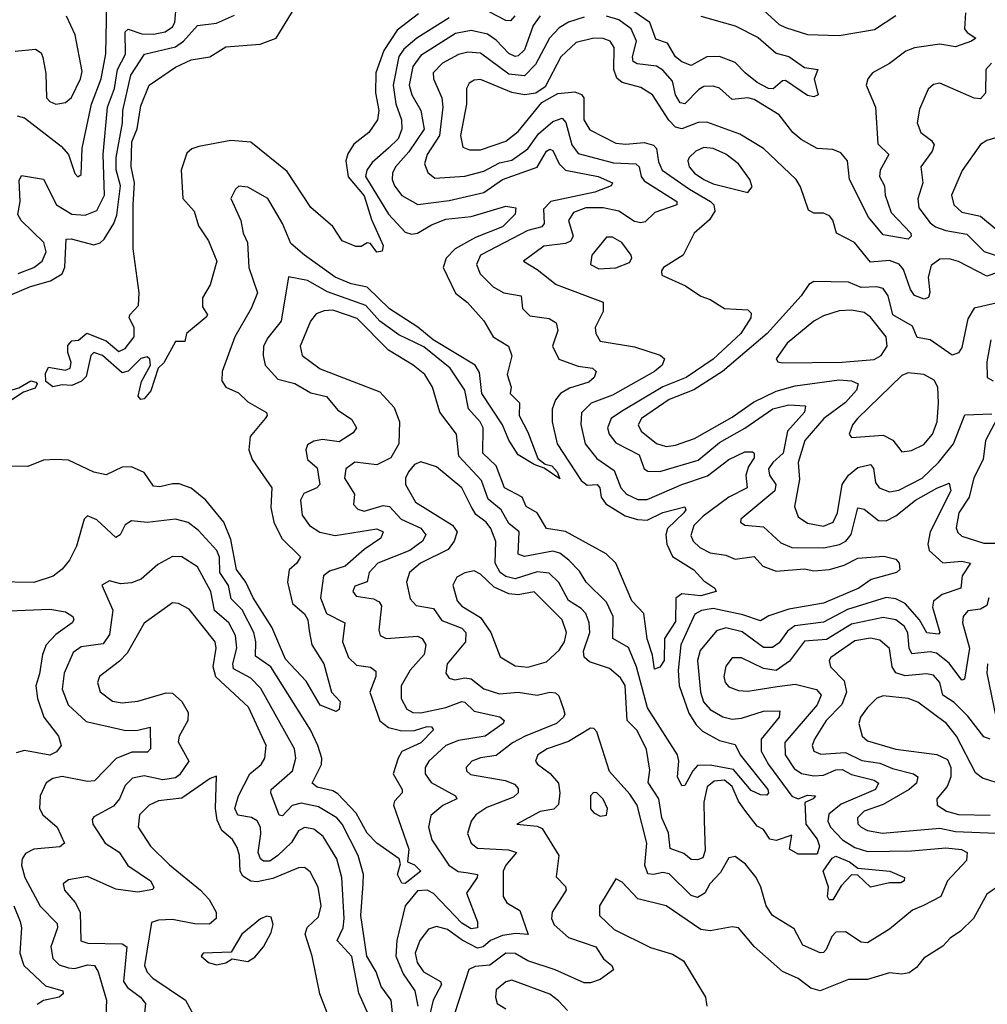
# Model space of a CAD drawing. Extents: x 1552033 to 1694788, y 811965 to 917215.
# Tile 552 of 632: x 1661850 to 1664926, y 905262 to 908393. Entities that reach past the tile are written whole.
import ezdxf

# ---------------------------------------------------------------- set-up
doc = ezdxf.new("R2010")
doc.units = 0

msp = doc.modelspace()

# ---------------------------------------------------------------- linework, layer by layer
at = {"layer": '0CON20XD'}
for points in [[(1663117.6, 908412.4), (1663050.3, 908359.7), (1663007, 908295), (1662981.9, 908225), (1662980.6, 908160.6), (1662991.1, 908105), (1662987.3, 908075), (1662959.6, 908035), (1662912.6, 907997.4), (1662893.1, 907966.9), (1662887, 907945), (1662893.8, 907893.8), (1662945, 907833.8), (1662968.3, 907758.3), (1663005.6, 907675), (1663002.3, 907657.7), (1662985, 907653.8), (1662965, 907681.2), (1662955, 907683.3), (1662935, 907672.5), (1662918.3, 907671.7), (1662875, 907690), (1662845.4, 907735.4), (1662775, 907796), (1662700.3, 907910.3), (1662585, 908003.6), (1662520.5, 908009.5), (1662419.4, 907990.6), (1662396.9, 907983.1), (1662380.7, 907969.3), (1662363.5, 907915), (1662368, 907825), (1662404.3, 907784.3), (1662418.1, 907738.1), (1662449.7, 907689.7), (1662476, 907625), (1662455, 907550), (1662430.7, 907509.3), (1662430.7, 907480.7), (1662446.7, 907455), (1662443, 907447), (1662380, 907395), (1662375, 907370), (1662345, 907370), (1662308, 907302), (1662290, 907285), (1662266.6, 907213.4), (1662245, 907187.5), (1662235, 907186), (1662225.9, 907195.9), (1662236.8, 907243.2), (1662266, 907295), (1662263.9, 907313.9), (1662255, 907321.2), (1662235, 907315.7), (1662195, 907275.7), (1662175, 907270), (1662113.3, 907325), (1662085, 907335.5), (1662075.6, 907325), (1662061.2, 907258.8), (1662046.4, 907243.6), (1662015, 907230), (1661985, 907232.7), (1661955, 907225.5), (1661932.3, 907242.3), (1661931.4, 907268.6), (1661941.7, 907288.3), (1661995, 907278.8), (1662010, 907285), (1662013.6, 907303.6), (1662002.5, 907335), (1662003, 907357), (1662015, 907372.5), (1662036.1, 907373.9), (1662063, 907397), (1662125, 907372.2), (1662165, 907338.6), (1662185, 907347.5), (1662213.8, 907385), (1662213.3, 907415), (1662197.5, 907445), (1662200, 907455), (1662227.5, 907485), (1662230, 907525), (1662210, 907665), (1662210.5, 907805), (1662214.2, 907875), (1662204.4, 907925), (1662206.5, 908005), (1662223.1, 908046.9), (1662235, 908119.2), (1662260.9, 908185), (1662345, 908242.5), (1662395, 908265.4), (1662454.4, 908275.6), (1662505, 908307.5), (1662614.4, 908315.6), (1662665, 908334.3), (1662762.7, 908495)], [(1661841.8, 908088.2), (1661865, 908081.2), (1661981.7, 907991.7), (1662004.7, 907964.7), (1662025, 907904), (1662035, 907894), (1662045, 907901.2), (1662048.1, 907985), (1662077.5, 908125), (1662109.2, 908205), (1662123.3, 908285), (1662126.7, 908445)], [(1661845, 907585.9), (1661894.7, 907605), (1661920.8, 907625), (1661933.9, 907655), (1661926.7, 907685), (1661853.9, 907755), (1661843.8, 907773.8), (1661851.1, 907815), (1661848.2, 907881.8), (1661855, 907897.7), (1661925, 907886.5), (1661966.9, 907805), (1662015, 907775.2), (1662057.9, 907772.1), (1662095, 907786.7), (1662118.8, 907835), (1662114.9, 907965.1), (1662128.8, 908115), (1662150.9, 908175), (1662160.4, 908235), (1662186.1, 908283.9), (1662184.9, 908355.1), (1662195, 908363.3), (1662238.1, 908348.1), (1662275, 908347.3), (1662312.7, 908355), (1662335, 908370.8), (1662342.8, 908385), (1662348.2, 908445)], [(1664015, 908404.2), (1664125, 908374.3), (1664197.3, 908337.3), (1664255, 908287.5), (1664295, 908276.5), (1664345, 908241.5), (1664387.5, 908235), (1664375.9, 908204.1), (1664388.6, 908155), (1664375, 908148.5), (1664355, 908152.9), (1664285, 908199.6), (1664275, 908199.3), (1664245, 908173.7), (1664230.9, 908175), (1664195, 908194.1), (1664156.7, 908225), (1664125, 908257), (1664075, 908276), (1664034.5, 908275), (1663985, 908247.8), (1663955, 908259), (1663935, 908275.7), (1663909, 908319), (1663871.9, 908331.9), (1663853.7, 908385), (1663765, 908445.4)], [(1661785, 907504.1), (1661883.5, 907545), (1661947.3, 907562.7), (1661984.7, 907585), (1661993.6, 907606.4), (1661997.1, 907695), (1662013.3, 907696.7), (1662085, 907677.2), (1662105, 907683.4), (1662118, 907695), (1662149.4, 907745), (1662158.4, 907771.6), (1662170, 907865), (1662156, 907916), (1662156.1, 907955), (1662176.1, 908065), (1662177.2, 908105), (1662203.3, 908216.7), (1662246.3, 908283.7), (1662345, 908307.7), (1662370.2, 908325), (1662415, 908374.7), (1662475, 908382.4), (1662532.3, 908407.7)], [(1661835, 908293.6), (1661900.2, 908300.2), (1661917.7, 908287.7), (1661923, 908273), (1661932.6, 908222.6), (1661934.6, 908145), (1661945, 908133.1), (1661965, 908124.7), (1661995, 908130.4), (1662013.9, 908146.1), (1662043.1, 908205), (1662048.3, 908228.3), (1662025.5, 908345), (1661998.5, 908405)], [(1663504.4, 908405.6), (1663482.7, 908375), (1663455, 908297.2), (1663435, 908278.3), (1663425, 908276.6), (1663405, 908286.1), (1663365, 908328.4), (1663337.5, 908347.5), (1663285, 908359), (1663235, 908349.1), (1663125, 908280), (1663099.4, 908245), (1663088.5, 908185), (1663097, 908155), (1663124.9, 908104.9), (1663135.4, 908045), (1663087.1, 907972.9), (1663044.4, 907925), (1663035.2, 907905), (1663034.3, 907885), (1663041.1, 907865), (1663065, 907834.7), (1663115.6, 907805.6), (1663215, 907818), (1663325, 907844.2), (1663385, 907885.2), (1663495, 907924.4), (1663524.8, 907975), (1663535, 907981.6), (1663545, 907977.7), (1663565.5, 907935), (1663585, 907915.2), (1663689.4, 907895), (1663734.4, 907875), (1663730, 907865), (1663678.2, 907845), (1663538.1, 907815), (1663515, 907791.1), (1663517.6, 907745), (1663510.4, 907735), (1663465, 907722.7), (1663315.3, 907645), (1663302.4, 907615), (1663314.2, 907585), (1663355, 907544.1), (1663389.4, 907525), (1663444.5, 907515), (1663448.5, 907475), (1663471.4, 907451.4), (1663532.9, 907442.9), (1663555, 907429.4), (1663561.2, 907405), (1663543.8, 907355), (1663563.6, 907313.6), (1663625, 907292), (1663671.1, 907285), (1663682.8, 907275), (1663676.4, 907255), (1663659.5, 907240.5), (1663598.3, 907221.7), (1663569.4, 907205), (1663553.6, 907185), (1663542.6, 907155), (1663543.2, 907115), (1663558.8, 907045), (1663635, 906927.8), (1663653.6, 906913.6), (1663686.2, 906915), (1663694.2, 906905), (1663698.5, 906875), (1663713.3, 906853.3), (1663775, 906815.8), (1663813.6, 906803.6), (1663845, 906801.9), (1663895, 906826.7), (1663965, 906843.8), (1663968.2, 906835), (1663961.5, 906825), (1663909.8, 906775), (1663904.5, 906755), (1663907.8, 906725), (1663925.9, 906685.9), (1663993.4, 906643.4), (1664025, 906608.8), (1664060, 906585), (1664063.8, 906575), (1664015, 906561.5), (1663955, 906567.9), (1663936, 906554), (1663935, 906480), (1663900.2, 906425), (1663899.1, 906355), (1663885, 906333.9), (1663868.3, 906328.3), (1663862, 906372), (1663844.9, 906424.9), (1663834.7, 906505), (1663796.5, 906545), (1663745.3, 906665), (1663714.8, 906694.8), (1663585, 906765.5), (1663525, 906775.4), (1663494.7, 906825), (1663459.6, 906845), (1663447.1, 906875), (1663391.2, 906905), (1663364.6, 906974.6), (1663321.9, 907015), (1663323.2, 907095), (1663313.7, 907115), (1663276.3, 907156.3), (1663265.3, 907215.3), (1663218.4, 907285), (1663135, 907353.2), (1663055, 907391.6), (1662995, 907434.9), (1662950.7, 907485), (1662828.4, 907528.4), (1662765, 907564.3), (1662703.9, 907576.1), (1662681.1, 907435), (1662638.4, 907381.6), (1662625.3, 907355), (1662623.3, 907325), (1662630, 907295), (1662670, 907250), (1662725, 907236.5), (1662775, 907206.5), (1662825.5, 907195), (1662861.5, 907151.5), (1662905, 907122.5), (1662920.6, 907095), (1662910.2, 907079.8), (1662865, 907051.1), (1662812, 907058), (1662785, 907053.2), (1662765, 907041.9), (1662760, 907025), (1662764.6, 906995), (1662795, 906968.5), (1662798.3, 906948.2), (1662804.1, 906915), (1662794.5, 906905), (1662753.5, 906886.5), (1662742, 906865), (1662748.1, 906818.1), (1662770.9, 906785), (1662803.7, 906763.7), (1662852.5, 906752.5), (1662985, 906773.7), (1663005.3, 906765), (1662997.6, 906745), (1662945, 906709), (1662885, 906655.6), (1662835, 906640), (1662815.3, 906625), (1662806.6, 906555), (1662825, 906504.7), (1662883.1, 906475), (1662875.8, 906415), (1662895, 906364.6), (1662921, 906341), (1662965, 906333.9), (1662981.7, 906321.7), (1662981.9, 906305), (1662963.3, 906255), (1662995, 906164.1), (1663022.2, 906142.2), (1663065, 906132.2), (1663105, 906132.6), (1663145, 906146.1), (1663158.6, 906145), (1663165.3, 906135.3), (1663125, 906093.2), (1663065, 906065.6), (1663053.2, 906045), (1663037.5, 905995), (1663065.4, 905945), (1663065.4, 905935), (1663041.8, 905908.2), (1663038.4, 905895), (1663087.5, 905755), (1663082.5, 905715), (1663105, 905705.4), (1663125.6, 905685), (1663075, 905646), (1663065, 905647.5), (1663051.2, 905675), (1663060.7, 905709.3), (1663056.2, 905725), (1662985, 905774.7), (1662955, 905806.8), (1662920, 905870.1), (1662861.7, 905931.7), (1662845, 905941.2), (1662795, 905952.6), (1662779.2, 905965), (1662809.5, 906025), (1662810.3, 906045), (1662798.1, 906085), (1662773.9, 906135), (1662648.1, 906335), (1662599.4, 906369.4), (1662600.8, 906415), (1662593.9, 906445), (1662556.8, 906516.8), (1662521.7, 906551.7)], [(1663424.4, 908405.6), (1663410.2, 908389.8), (1663395, 908391.4), (1663345, 908417.8)], [(1664857.5, 908415), (1664854.3, 908364.3), (1664862.4, 908352.4), (1664890, 908335), (1664875.7, 908325), (1664825, 908307.5), (1664775, 908315.2), (1664695, 908304.3), (1664667, 908293), (1664615, 908254.5), (1664561.5, 908225), (1664546.1, 908205), (1664540.8, 908185), (1664570.8, 908115), (1664578.5, 907998.5), (1664613.1, 907965), (1664585.5, 907915), (1664583.1, 907895), (1664599.2, 907865), (1664601.6, 907835), (1664620.8, 907780.8), (1664682.9, 907715), (1664684.4, 907705), (1664675, 907695.6), (1664595, 907709.7), (1664548.1, 907765), (1664487.9, 907885), (1664481.8, 907945), (1664460.5, 907970.5), (1664435, 907980.3), (1664385, 907984.3), (1664335, 908012.1), (1664307.8, 908035), (1664265, 908090.8), (1664185, 908139.2), (1664165, 908144.7), (1664115, 908139.2), (1664075.2, 908175.2), (1664055, 908182.6), (1664025, 908181), (1664008.9, 908171.1), (1663965, 908125.8), (1663949.6, 908129.6), (1663935, 908154.5), (1663925, 908197.7), (1663895, 908232.6), (1663875, 908245.6), (1663812.9, 908252.9), (1663800.1, 908260.1), (1663797.7, 908275), (1663811.1, 908325), (1663794.4, 908364.4), (1663755, 908393.2), (1663715, 908405.1)], [(1664215, 908424.1), (1664265, 908378.4), (1664285, 908368.3), (1664355, 908346.6), (1664455, 908343.6), (1664567.7, 908362.3), (1664635, 908406.8)], [(1663215, 908399.7), (1663112.8, 908335), (1663070.6, 908299.4), (1663055, 908276.9), (1663036.9, 908185), (1663046, 908126), (1663064.2, 908075), (1663064.8, 908045.2), (1663053.3, 908015), (1663022.2, 907985), (1662970.6, 907939.4), (1662953.9, 907915), (1662949.5, 907895), (1663022.1, 907775), (1663075, 907718.1), (1663095, 907711.5), (1663114.4, 907715), (1663158.6, 907741.4), (1663205, 907759.5), (1663285, 907767.6), (1663395, 907800.4), (1663427.5, 907795), (1663425.4, 907775), (1663384.7, 907735), (1663298.7, 907701.3), (1663234.8, 907665), (1663205.2, 907635), (1663196, 907605), (1663235, 907523.6), (1663274, 907494), (1663326, 907436), (1663355, 907385.3), (1663403.5, 907355), (1663414.6, 907324.6), (1663400, 907265), (1663411.9, 907225), (1663409.2, 907205), (1663438.6, 907175), (1663437.3, 907135), (1663465, 907081.4), (1663497.6, 906997.6), (1663520, 906980), (1663541.2, 906975), (1663558.6, 906955), (1663566.7, 906933.3), (1663517.7, 906967.7), (1663485, 906979.2), (1663435, 907009.2), (1663405, 907055.7), (1663385.2, 907105.2), (1663319.5, 907205), (1663311.8, 907271.8), (1663298.1, 907295), (1663164.8, 907375), (1663115.9, 907415.9), (1663025, 907473.9), (1662955, 907542.5), (1662903.8, 907553.8), (1662852.5, 907575), (1662754.9, 907644.9), (1662711.7, 907681.7), (1662685, 907745.4), (1662638.4, 907825), (1662575, 907861.1), (1662546.4, 907863.6), (1662535.7, 907855), (1662521.5, 907825), (1662552.8, 907755), (1662560.7, 907715), (1662574.1, 907685), (1662578.4, 907605), (1662605.3, 907524.7), (1662585.9, 907475), (1662533.6, 907385), (1662493.1, 907275), (1662492.1, 907245), (1662504.8, 907224.8), (1662545, 907206.3), (1662575, 907178.4), (1662634.4, 907144.4), (1662636.7, 907135), (1662630.6, 907125), (1662582.4, 907067.6), (1662578.7, 907025), (1662589.2, 906995), (1662651.2, 906905), (1662648.1, 906841.9), (1662657.6, 906795), (1662683.3, 906743.3), (1662742.9, 906685), (1662731.2, 906665), (1662706.3, 906643.7), (1662701.6, 906605), (1662717.1, 906537.1), (1662755, 906503.6), (1662765.7, 906485), (1662770.1, 906449.9), (1662778.8, 906405), (1662816.8, 906345), (1662841.4, 906255), (1662868.6, 906225), (1662865, 906200), (1662856.2, 906193.8), (1662805, 906213.6), (1662760.2, 906290.2), (1662695, 906359.6), (1662651, 906461), (1662592.3, 906555), (1662568.8, 906605), (1662538.5, 906645), (1662520.8, 906740.8), (1662499.2, 906795), (1662441.5, 906865), (1662395, 906903.3), (1662357, 906917), (1662335, 906917.8), (1662295, 906907.3), (1662275, 906910.4), (1662245, 906952.9), (1662205, 906971.2), (1662175, 906970.5), (1662125, 906946.2), (1662085, 906954.5), (1662005, 906992.9), (1661965, 906994.4), (1661925, 906993.1), (1661875, 906972.5), (1661805, 906974)], [(1663645, 908401.6), (1663595, 908385.9), (1663565, 908367.7), (1663534.8, 908335), (1663489.3, 908250.7), (1663454.9, 908215.1), (1663405, 908219.9), (1663315, 908287.2), (1663275, 908290.3), (1663245, 908282.3), (1663194, 908255), (1663164.2, 908225), (1663165.9, 908205), (1663191.7, 908145), (1663195.4, 908115), (1663184.6, 908025), (1663145.2, 907965), (1663137.1, 907935), (1663147.1, 907907.1), (1663169.9, 907889.9), (1663265, 907895.5), (1663325, 907911.9), (1663375, 907938.1), (1663415, 907946.8), (1663465, 907982.9), (1663499.8, 908030.2), (1663545, 908069.5), (1663575, 908080), (1663586.3, 908066.3), (1663605.4, 907995.4), (1663625, 907968.2), (1663737.9, 907937.9), (1663809.1, 907935), (1663819.1, 907925), (1663825.6, 907895), (1663835, 907881.1), (1663939.1, 907815), (1663939.4, 907805), (1663869.3, 907780.7), (1663839, 907751), (1663825, 907746.9), (1663805, 907752), (1663755, 907784.8), (1663705.2, 907795.2), (1663650, 907795), (1663610.1, 907779.9), (1663594.8, 907755.2), (1663609.6, 907705), (1663601, 907689), (1663585, 907681.6), (1663516.6, 907673.4), (1663451.2, 907625), (1663495, 907599.1), (1663555, 907551.6), (1663705.4, 907495), (1663705.3, 907465), (1663679.2, 907415), (1663681.8, 907395), (1663695, 907371.5), (1663805, 907352.9), (1663886.5, 907326.5), (1663900, 907315), (1663892.9, 907295), (1663867.7, 907275), (1663735, 907199.8), (1663666.3, 907173.7), (1663636.4, 907143.6), (1663633.9, 907106.1), (1663647.7, 907045), (1663685, 906997.9), (1663740.1, 906960.1), (1663760.9, 906905), (1663778.8, 906885), (1663815, 906867.4), (1663845, 906867.2), (1663955.1, 906914.9), (1664037.2, 906942.8), (1664105, 906994.4), (1664155, 907019.4), (1664179.6, 907019.6), (1664185.4, 907015), (1664185, 907000), (1664167.5, 906972.5), (1664158.8, 906945), (1664162.9, 906905), (1664105, 906875.4), (1664022.7, 906815), (1663993.6, 906785), (1663983.5, 906753.5), (1663990.8, 906735), (1664012, 906715), (1664045, 906697.7), (1664095, 906690.4), (1664125, 906677.9), (1664185, 906686.5), (1664212.1, 906655), (1664255, 906640), (1664345, 906646.9), (1664375, 906640.7), (1664425, 906644.4), (1664471.3, 906658.7), (1664515, 906680.8), (1664597.6, 906687.6), (1664635, 906678), (1664646, 906665), (1664648, 906645), (1664637.5, 906635), (1664557.1, 906612.9), (1664518.4, 906585), (1664405, 906537.7), (1664295, 906518.8), (1664232, 906498), (1664205, 906481.6), (1664149.3, 906500.7)], [(1664989.6, 907600.4), (1664925, 907577.4), (1664835, 907624.2), (1664805, 907632.5), (1664775, 907632), (1664748.2, 907611.8), (1664738.7, 907575), (1664743.7, 907526.3), (1664739.6, 907510.4), (1664725.4, 907504.6), (1664695, 907515.9), (1664681.7, 907535), (1664659.4, 907599.4), (1664646.5, 907616.5), (1664615, 907628), (1664555, 907621.9), (1664504.6, 907685), (1664447.1, 907715), (1664435, 907756.2), (1664425, 907770), (1664405, 907778.1), (1664375, 907778.6), (1664357.9, 907787.9), (1664332.1, 907862.1), (1664318.2, 907885), (1664215, 907983.8), (1664139.5, 908029.5), (1664035, 908067.6), (1664006.5, 908066.5), (1663955, 908046.9), (1663935, 908051.7), (1663913.7, 908073.7), (1663861.3, 908155), (1663825, 908177.4), (1663765, 908193.8), (1663747.9, 908207.9), (1663738.4, 908235), (1663740, 908305), (1663727.1, 908325), (1663705, 908333.7), (1663675.2, 908335.2), (1663619, 908321), (1663570.2, 908275), (1663520.1, 908179.9), (1663490.4, 908159.6), (1663455.3, 908154.7), (1663415, 908161.7), (1663315, 908203.3), (1663295, 908200.9), (1663278.9, 908191.1), (1663270.7, 908175), (1663270.2, 908125), (1663251.3, 908025), (1663258.2, 907988.2), (1663279.5, 907979.5), (1663315, 907979.4), (1663395, 908006.7), (1663435, 908038), (1663509.4, 908130.6), (1663561.3, 908158.7), (1663615, 908164), (1663635.8, 908155.8), (1663643.8, 908145), (1663643.8, 908075), (1663662.7, 908042.7), (1663745, 908001), (1663777.2, 907997.2), (1663835, 908002.8), (1663864.9, 907994.9), (1663874.2, 907984.2), (1663881.2, 907941.2), (1663893, 907915), (1663979.6, 907855), (1664046.6, 907815), (1664056.8, 907805), (1664060, 907785), (1664043, 907757), (1663994.4, 907715), (1663959.4, 907645), (1663896.7, 907605), (1663890, 907595), (1663891.2, 907581.2), (1663966.8, 907546.8), (1664015, 907514), (1664045, 907503.8), (1664091.2, 907475), (1664165, 907470.5), (1664175, 907460), (1664174.5, 907445), (1664143.1, 907395), (1664055, 907313.8), (1663968.4, 907255), (1663895, 907226.2), (1663763, 907147), (1663730.6, 907125), (1663718.7, 907095), (1663723.8, 907075), (1663745, 907047.8), (1663819.3, 907009.3), (1663835.2, 906965.2), (1663847.3, 906957.3), (1663885, 906956.7), (1664007, 906993), (1664075, 907049), (1664155.8, 907094.2), (1664243.9, 907156.1), (1664295, 907168.7), (1664348.6, 907165), (1664345.3, 907145), (1664290.6, 907085), (1664277.5, 907015), (1664244, 906985), (1664230.8, 906965), (1664233.3, 906945), (1664254.3, 906915), (1664251, 906895), (1664142.5, 906805), (1664142, 906795), (1664155.6, 906785.6), (1664215, 906780.3), (1664269.8, 906729.8), (1664305, 906714.4), (1664406.7, 906713.3), (1664456.1, 906723.9), (1664476.2, 906735), (1664493.9, 906756.1), (1664515, 906841.5), (1664535, 906836.9), (1664580.8, 906800.8), (1664605, 906799.7), (1664635, 906815.6), (1664698.3, 906865), (1664766.2, 906903.8), (1664805, 906919.4), (1664810.3, 906895), (1664744.8, 906765), (1664737.6, 906725), (1664741.2, 906705), (1664785, 906665.7), (1664845, 906671.4), (1664872.5, 906665), (1664846.2, 906625), (1664841.8, 906585), (1664783.2, 906565), (1664755, 906544.4), (1664751.9, 906525), (1664775.7, 906445), (1664771.1, 906438.9), (1664733.9, 906443.9), (1664710.4, 906485), (1664665, 906537), (1664635, 906551.7), (1664605, 906555.6), (1664482.2, 906517.8), (1664405, 906477.1), (1664314.1, 906465.9), (1664291.3, 906448.7), (1664265, 906411.2), (1664243.6, 906396.4), (1664215, 906396.7), (1664146.7, 906446.7), (1664095, 906458.9), (1664065, 906450.3), (1664013.2, 906386.8), (1664004.8, 906355), (1664014.2, 906255), (1664023.9, 906223.9), (1664045, 906199.7), (1664085, 906176.7), (1664115, 906169), (1664145, 906171.7), (1664215, 906194.2), (1664267.1, 906195), (1664264.7, 906175), (1664207.5, 906105), (1664207.6, 906067.6), (1664230.5, 906025), (1664305, 905923.8), (1664325, 905915.8), (1664355, 905927.3), (1664380, 905925), (1664372.5, 905915), (1664345.9, 905904.1), (1664348.9, 905835), (1664385, 905787.5), (1664393.3, 905765), (1664385, 905740), (1664325, 905740), (1664297.5, 905755), (1664305, 905800), (1664255, 905782.9), (1664235, 905786.9), (1664215, 905817.5), (1664195, 905828.8), (1664155, 905879.1), (1664135, 905908.1), (1664114.6, 905955), (1664091.1, 905975), (1664058.1, 905971.9), (1664035.9, 905954.1), (1664025.4, 905904.6), (1664026, 905846)], [(1664940, 908255), (1664921.8, 908235), (1664920.4, 908159.6), (1664905, 908141.8), (1664885, 908144.1), (1664775, 908191.9), (1664755, 908187.5), (1664737.9, 908172.1), (1664710.7, 908109.3), (1664703.3, 908065), (1664714.5, 908035), (1664749.3, 908009.3), (1664757.2, 907995), (1664751.4, 907975), (1664714.5, 907925), (1664721.5, 907875), (1664705.9, 907824.1), (1664708.8, 907795), (1664745, 907747.6), (1664761.5, 907735), (1664795, 907723), (1664861.4, 907711.4), (1664916.1, 907656.1), (1665007.5, 907625)], [(1665008.2, 908035), (1664925, 908008.9), (1664905, 907996.5), (1664846.5, 907913.5), (1664812.8, 907835), (1664820.3, 907805), (1664845, 907781.6), (1664905, 907768.8), (1664955, 907727.2)], [(1664165, 907844.4), (1664178.2, 907861.8), (1664170.8, 907885), (1664135, 907934.7), (1664095, 907966), (1664055, 907984), (1664025, 907987), (1663999.1, 907975), (1663978.2, 907955), (1663973.9, 907945), (1663978.4, 907925), (1663995.3, 907905), (1664024.7, 907885), (1664055, 907871.4), (1664165, 907844.4)], [(1663690.8, 907600.9), (1663745, 907603.8), (1663789.1, 907620.9), (1663796.2, 907635), (1663794.2, 907645), (1663764.4, 907685), (1663735, 907701.6), (1663715, 907702.1), (1663668.4, 907645), (1663664.5, 907615), (1663690.8, 907600.9)], [(1665005, 907503.3), (1664884.1, 907475.9), (1664865, 907442), (1664845, 907351.4), (1664835, 907334.4), (1664815, 907326.2), (1664744.8, 907374.8), (1664703, 907383), (1664688.5, 907418.5), (1664625.7, 907455), (1664611.6, 907515), (1664595, 907538.9), (1664575, 907544.4), (1664525, 907541.6), (1664485, 907558.4), (1664375, 907561.1), (1664359.1, 907550.9), (1664334.5, 907515), (1664226.9, 907395), (1664084, 907275), (1663993.4, 907216.6), (1663915, 907185.1), (1663826.6, 907125), (1663816.6, 907105), (1663825.9, 907085), (1663875, 907045.2), (1663905, 907036.5), (1663935, 907040), (1663995, 907061.5), (1664115, 907128.9), (1664182.5, 907177.5), (1664255, 907212.4), (1664315, 907229), (1664455, 907247.9), (1664495, 907245.2), (1664515.5, 907235), (1664510, 907215), (1664475, 907175.8), (1664406.9, 907125), (1664346.7, 907055), (1664324.8, 906985), (1664328.8, 906931.2), (1664313.7, 906845), (1664325, 906812.7), (1664355, 906792.5)], [(1664149.3, 906500.7), (1664055, 906521.2), (1664017.3, 906515), (1663996.9, 906503.1), (1663951.6, 906405), (1663943.7, 906323.7), (1663946.3, 906276.3), (1663977.8, 906187.8), (1664000.6, 906150.6), (1664021.1, 906131.1), (1664075, 906101.2), (1664125, 906088.2), (1664140.6, 906055), (1664228.8, 905945), (1664231.1, 905935), (1664225, 905926.8), (1664205, 905928.5), (1664175, 905941.9), (1664118.9, 906008.9), (1664045, 906022.8), (1664005, 906021.9), (1663989.6, 906005), (1663965, 905957.5), (1663955, 905957.1), (1663941.2, 905985), (1663945.2, 906035), (1663941.1, 906055), (1663845.4, 906205), (1663811.4, 906335), (1663785, 906396.9), (1663735.7, 906425.7), (1663737, 906495), (1663715, 906541.3), (1663650.5, 906605), (1663630, 906640), (1663595.7, 906675), (1663567.2, 906697.2), (1663545, 906703.6), (1663455, 906686.5), (1663435, 906693.3), (1663437.6, 906765), (1663405, 906791.4), (1663380.2, 906835), (1663338.9, 906868.9), (1663318.1, 906928.1), (1663245.6, 907005), (1663238.9, 907075), (1663185.2, 907145.2), (1663161.8, 907225), (1663137.6, 907265), (1663100.4, 907295), (1663022, 907342), (1662922.9, 907442.9), (1662845, 907469.4), (1662817.6, 907467.6), (1662792.3, 907457.7), (1662773.9, 907435), (1662741.8, 907355), (1662747.5, 907325), (1662805, 907282.9), (1662995, 907209.5), (1663040, 907160), (1663057.5, 907115), (1663055.3, 907045), (1663029.9, 907000.1), (1662985, 906977.6), (1662915, 906986.7), (1662886.2, 906965), (1662881.9, 906935), (1662914.4, 906885), (1662911.2, 906851.2), (1662925, 906836.9), (1662945, 906830), (1663005, 906848), (1663025, 906845.2), (1663063.1, 906805), (1663125, 906776.6), (1663141.1, 906755), (1663130.3, 906735), (1663090, 906705), (1662988.9, 906665), (1662960.6, 906635), (1662954.1, 906605.9), (1662915, 906592.2), (1662909.2, 906575), (1662920, 906560), (1662975, 906551.1), (1662992.4, 906542.4), (1662999.6, 906529.6), (1662992.1, 906452.1), (1662995.6, 906435), (1663015.4, 906425.4), (1663115, 906432.5), (1663129.6, 906425), (1663141.3, 906405), (1663136.2, 906375), (1663091.3, 906325), (1663062.6, 906275), (1663062.6, 906235), (1663080.3, 906200.3), (1663099.9, 906189.9), (1663125, 906188.8), (1663205, 906206.4), (1663255, 906225.2), (1663265, 906222.5), (1663295, 906194), (1663376, 906176), (1663390.6, 906165), (1663386.7, 906155), (1663330, 906115), (1663245, 906101.4), (1663205, 906085.2), (1663151.1, 906035), (1663138.4, 906015), (1663138.9, 905995), (1663157.5, 905967.5), (1663235.4, 905925), (1663239.6, 905915), (1663195, 905894.8), (1663157.2, 905862.8), (1663150, 905825), (1663160.3, 905785), (1663214.4, 905705), (1663244.1, 905684.1), (1663269, 905681), (1663305.3, 905675), (1663304.7, 905665), (1663270.3, 905615), (1663305.3, 905524.7), (1663305, 905504.8), (1663285, 905502.2), (1663255, 905519.9), (1663165, 905614), (1663145, 905624.8), (1663115, 905623.2), (1663074.9, 905575), (1663049.2, 905465), (1663045.9, 905415), (1663068.7, 905358.7), (1663106, 905305), (1663115.7, 905255.7)], [(1664275, 907301.8), (1664465, 907304.8), (1664567, 907313), (1664588.6, 907325), (1664607.8, 907355), (1664604.6, 907385), (1664555, 907447.3), (1664535, 907462.7), (1664495, 907470), (1664455, 907467.2), (1664405, 907451.6), (1664375, 907435.2), (1664289.7, 907365), (1664255.5, 907315), (1664260, 907305), (1664275, 907301.8)], [(1664937.8, 907375), (1664925.3, 907305), (1664925.5, 907255.5), (1664945.4, 907245.4)], [(1664655, 907018.9), (1664685, 907023.2), (1664725, 907042.2), (1664752.4, 907075), (1664766.7, 907115), (1664771.4, 907175), (1664768.7, 907225), (1664757, 907247), (1664725, 907265.4), (1664675, 907270), (1664655, 907261.4), (1664514, 907125), (1664497.9, 907105), (1664487.5, 907075), (1664495, 907064.3), (1664595, 907072), (1664626.4, 907056.4), (1664655, 907018.9)], [(1661675, 907013), (1661662.6, 907025), (1661670.6, 907069.4), (1661742.3, 907167.7), (1661793.4, 907206.6), (1661847, 907223), (1661885, 907245.4), (1661900.9, 907240.9), (1661905.7, 907235), (1661898.7, 907221.3), (1661861.4, 907208.6), (1661746.9, 907133.1), (1661705.9, 907035), (1661675, 907013)], [(1664355, 906792.5), (1664405, 906782.4), (1664435.8, 906795), (1664450, 906825), (1664464.7, 906915.3), (1664484.9, 906945.1), (1664515, 906969.2), (1664555, 906979.2), (1664565, 906965.8), (1664571.4, 906921.4), (1664582.3, 906905), (1664615, 906891.4), (1664645, 906897), (1664719.2, 906935), (1664770.9, 906985), (1664819.4, 907045), (1664855, 907136.9), (1664940.5, 907140.5)], [(1664957.3, 907125), (1664920.9, 907055), (1664912.7, 906995), (1664884, 906936), (1664869, 906875), (1664836.3, 906825), (1664827.1, 906777.1), (1664832.2, 906762.2), (1664845, 906751.2), (1664915, 906728.4), (1664955, 906729.1)], [(1664026, 905846), (1664029.1, 905750.9), (1664021.7, 905728.3), (1664005, 905721.4), (1663985, 905722.8), (1663961.5, 905741.5), (1663918, 905758), (1663912.6, 905807.4), (1663891.1, 905855), (1663881.5, 905915), (1663847.7, 905967.7), (1663853.1, 906006.9), (1663842.2, 906072.2), (1663813, 906133), (1663781.6, 906165), (1663775, 906276.2), (1663759.9, 906299.9), (1663725, 906330.5), (1663661.1, 906351.1), (1663645, 906365.6), (1663642.5, 906385), (1663662.3, 906445), (1663660, 906475), (1663649.4, 906505), (1663635, 906521.1), (1663595, 906546.7), (1663563.9, 906603.9), (1663533.4, 906633.5), (1663495, 906637.4), (1663425, 906615.6), (1663395, 906622.8), (1663377, 906635), (1663361.5, 906665), (1663363.6, 906733.6), (1663347.6, 906775), (1663332.7, 906795), (1663299.9, 906819.9), (1663285.2, 906845), (1663255, 906904.7), (1663175, 906971.4), (1663125, 906987.2), (1663105, 906978.4), (1663086.3, 906955), (1663076, 906935), (1663076.8, 906915), (1663108.7, 906858.7), (1663226, 906786), (1663240.3, 906765), (1663231.1, 906735), (1663211.8, 906708.2), (1663124.2, 906665), (1663089.2, 906635), (1663079.5, 906605), (1663091.5, 906551.5), (1663110.7, 906530.7), (1663165, 906520.5), (1663192.2, 906482.2), (1663255, 906458.7), (1663268.4, 906445), (1663266.7, 906415), (1663209.4, 906345), (1663204.6, 906315), (1663215, 906298.9), (1663233.7, 906293.6), (1663265, 906300.4), (1663285, 906297.4), (1663325, 906265.2), (1663375, 906249), (1663435, 906255.1), (1663495, 906245.2), (1663535, 906254.8), (1663553, 906253), (1663563.6, 906243.6), (1663579.3, 906200.7), (1663583.3, 906185), (1663578.9, 906175), (1663556.4, 906155), (1663456.6, 906115), (1663416.7, 906093.3), (1663365, 906053.7), (1663315, 906046), (1663286.9, 906035), (1663269.5, 906015), (1663270, 906005), (1663283.1, 905993.1), (1663393.8, 905973.8), (1663422.6, 905962.6), (1663435, 905948.8), (1663434.5, 905935), (1663419.5, 905920.5), (1663335, 905888.4), (1663300.5, 905865), (1663285.3, 905845), (1663273.5, 905805), (1663284.7, 905775), (1663305, 905758.6), (1663403.8, 905753.8), (1663428.9, 905745), (1663395.8, 905705), (1663387.4, 905685), (1663386.5, 905605), (1663398.1, 905585), (1663440.3, 905560.3), (1663466.4, 905483.6), (1663427.1, 905487.1), (1663385, 905480.7), (1663346.2, 905465), (1663323.3, 905445), (1663305, 905440.9), (1663256.1, 905466.1), (1663209.5, 905499.5), (1663175, 905509.5), (1663149, 905501), (1663121.8, 905465), (1663107.6, 905425), (1663113.8, 905395), (1663134, 905365), (1663187.9, 905335), (1663190.6, 905325), (1663164.8, 905275), (1663154.6, 905235)], [(1662521.7, 906551.7), (1662513.6, 906593.6), (1662486.2, 906635), (1662484.6, 906684.6), (1662476.8, 906705), (1662418.6, 906768.6), (1662385, 906794.7), (1662345, 906805.3), (1662255, 906794.7), (1662205, 906799.5), (1662185, 906786.9), (1662169.1, 906755), (1662155, 906746.9), (1662095, 906802.7), (1662065, 906815.3), (1662054.5, 906805.5), (1662030.7, 906719.3), (1662008.5, 906675), (1661985, 906646.1), (1661956.1, 906623.9), (1661895, 906603.8), (1661774.1, 906605.9)], [(1663037, 905215), (1663030.4, 905275), (1662999, 905319), (1662983.5, 905365), (1662953.6, 905415), (1662934.4, 905545), (1662942.1, 905645), (1662943.2, 905675), (1662926.4, 905735), (1662875.5, 905835), (1662858.4, 905855), (1662799.8, 905889.8), (1662745, 905902.2), (1662716, 905894), (1662685, 905861.8), (1662675, 905863.3), (1662648.5, 905935), (1662649.6, 905945), (1662716.7, 906005), (1662727.9, 906045), (1662723, 906075), (1662616, 906266), (1662585, 906299.4), (1662529.3, 906329.3), (1662527, 906345), (1662540.1, 906395), (1662536.1, 906435), (1662514.3, 906475), (1662469, 906515), (1662457.2, 906575), (1662415, 906653.1), (1662365, 906685.3), (1662335, 906685.9), (1662288.9, 906661.1), (1662236.1, 906613.9), (1662205, 906602.4), (1662170.5, 906599.5), (1662135, 906608.5), (1662110.6, 906595), (1662145.6, 906515.6), (1662135, 906437.8), (1662115, 906408.4), (1662045, 906399), (1662019.3, 906380.7), (1661991, 906315), (1661984.8, 906264.8), (1662004.1, 906215), (1662061.3, 906161.3), (1662186.7, 906133.3), (1662225, 906133.5), (1662265, 906143.3), (1662265.3, 906074.7), (1662255.6, 906064.4), (1662206, 906064), (1662156.6, 906043.4), (1662087.7, 905972.3), (1662065, 905970.9), (1661985, 905986.5), (1661955, 905979.7), (1661933.6, 905966.4), (1661914.6, 905925), (1661912.5, 905885), (1661923.1, 905865), (1661969.2, 905825), (1661992.5, 905775), (1661977.5, 905762.5), (1661895, 905755.8), (1661867.9, 905742.1), (1661857.8, 905725), (1661855.3, 905705), (1661866.2, 905665), (1661914.3, 905574.3), (1661969, 905519), (1661969.5, 905505), (1661948.5, 905445), (1661955, 905408.2), (1661975, 905388), (1662005, 905377.9), (1662025, 905376.4), (1662065, 905387.2), (1662087.1, 905385), (1662099.2, 905365), (1662125.3, 905275), (1662123.5, 905225)], [(1663465, 906334.7), (1663525, 906351.4), (1663565, 906388.5), (1663581.9, 906415), (1663588.5, 906445), (1663574.3, 906485), (1663485, 906574.2), (1663435, 906563.8), (1663405, 906567.8), (1663358.7, 906588.7), (1663315, 906630), (1663295, 906640.3), (1663265, 906634.2), (1663239.5, 906620.5), (1663226.9, 906595), (1663240.6, 906545), (1663255, 906528.2), (1663315, 906492.2), (1663347.5, 906445), (1663377.6, 906367.6), (1663425, 906338.6), (1663465, 906334.7)], [(1662996.3, 905146.3), (1662927.9, 905297.9), (1662905.4, 905414.6), (1662859.1, 905465), (1662878.3, 905505), (1662881.2, 905535), (1662874, 905665), (1662857.9, 905725), (1662815, 905795.9), (1662785, 905819), (1662755, 905824.2), (1662736.2, 905813.8), (1662713.8, 905776.2), (1662670.7, 905735), (1662645, 905717.7), (1662625, 905717.7), (1662614.8, 905725), (1662608, 905745), (1662615.9, 905804.1), (1662615.7, 905825.7), (1662605, 905845.3), (1662586.2, 905856.2), (1662543.5, 905863.5), (1662534.2, 905885), (1662544.9, 905925.1), (1662581.9, 905995), (1662617.5, 906025), (1662629.4, 906045), (1662633.3, 906085), (1662577.4, 906207.4), (1662473.6, 906303.6), (1662464.5, 906335), (1662474, 906395), (1662471, 906415), (1662388.6, 906518.6), (1662355, 906536.7), (1662335, 906539.3), (1662245, 906474.4), (1662191, 906379), (1662166.9, 906353.1), (1662103.8, 906305), (1662097.1, 906285), (1662106, 906256), (1662145, 906226.2), (1662175, 906221), (1662225, 906226), (1662315, 906252.8), (1662335, 906251.8), (1662365, 906225.3), (1662385, 906190), (1662384.3, 906165), (1662356.4, 906115), (1662353.7, 906096.4), (1662387.2, 906035), (1662358.2, 905991.8), (1662345, 905982.1), (1662305, 905975.7), (1662245, 905989.2), (1662208.8, 905981.2), (1662185, 905957.5), (1662167.4, 905915), (1662148.3, 905891.7), (1662085, 905858.1), (1662080.2, 905849.8), (1662082.7, 905835), (1662121.9, 905775), (1662165.8, 905745.8), (1662193, 905703), (1662265.4, 905655), (1662276.4, 905635), (1662272.8, 905627.2), (1662225, 905619), (1662155, 905628.3), (1662065, 905668), (1662005, 905658.4), (1661988.2, 905645), (1661991.8, 905625), (1662026, 905586), (1662041.5, 905555), (1662044.4, 905464.4), (1662066.8, 905456.8), (1662175, 905453.9), (1662190.5, 905445), (1662179.4, 905335), (1662192.6, 905315), (1662233.9, 905285), (1662249.2, 905265), (1662243.5, 905203.5)], [(1664931.3, 906555), (1664925, 906530.9), (1664905, 906519), (1664865, 906513.1), (1664849.2, 906495), (1664848, 906475), (1664869.3, 906395), (1664853.8, 906296.2), (1664845, 906292.5), (1664805, 906347.5), (1664765, 906378.6), (1664745, 906383), (1664686.6, 906376.6), (1664678.2, 906395), (1664673.3, 906443.3), (1664662.2, 906465), (1664635, 906485.2), (1664595, 906492.3), (1664495, 906470.7), (1664415, 906422.2), (1664345, 906416.6), (1664296.9, 906353.1), (1664255, 906323.5), (1664215, 906329.6), (1664145, 906364), (1664115, 906363.5), (1664095, 906337.1), (1664088.2, 906305), (1664092.8, 906285), (1664105, 906271.5), (1664135, 906259.7), (1664165, 906257.9), (1664257.7, 906272.3), (1664315, 906280.2), (1664383.1, 906263.1), (1664397.6, 906245), (1664385.2, 906215), (1664282.6, 906095), (1664284.1, 906055), (1664312.2, 906012.2), (1664335.9, 905995.9), (1664375, 905988.4), (1664405, 905990.9), (1664445, 906007.9), (1664465, 906008.8), (1664495, 905993.3), (1664566.7, 905975), (1664580.8, 905965), (1664570.4, 905945), (1664461.6, 905898.5), (1664422.9, 905867.1), (1664419.8, 905845), (1664427.4, 905825), (1664466.4, 905785), (1664505, 905760.4), (1664545, 905748.1), (1664685, 905749.8), (1664795, 905759.7), (1664844.4, 905754.4), (1664862.1, 905745), (1664860.3, 905719.7), (1664799.6, 905655), (1664778.9, 905605), (1664723.4, 905576.5), (1664688.4, 905561.6), (1664615, 905501.4), (1664545, 905457.5), (1664525, 905460), (1664475, 905492.7), (1664445, 905491.6), (1664432.2, 905477.8), (1664413.9, 905436.1), (1664405, 905426.4), (1664395, 905425.4), (1664339.7, 905449.7), (1664312.6, 905502.6), (1664243.1, 905545), (1664223.3, 905575), (1664206.2, 905635), (1664191.2, 905665), (1664157.3, 905707.3), (1664125, 905731.8), (1664105, 905728.2), (1664078.3, 905681.7), (1664044, 905645), (1664028.7, 905615), (1664005, 905602), (1663985, 905608.4), (1663915, 905677.4), (1663895, 905681.6), (1663864.8, 905674.8), (1663847.2, 905677.2), (1663837.7, 905705), (1663844, 905775), (1663813, 905895), (1663790, 905930), (1663725, 906002.9), (1663695.4, 906095.4), (1663685, 906128.5), (1663675, 906139.5), (1663665, 906140), (1663595, 906098.3), (1663526.9, 906075), (1663497.1, 906055), (1663489.6, 906035), (1663495.8, 906025.8), (1663536.1, 905996.1), (1663563.3, 905965), (1663567.3, 905935), (1663562.4, 905897.6), (1663547.7, 905882.3), (1663504.4, 905875), (1663430, 905835), (1663495, 905828.5), (1663511.2, 905821.2), (1663564.3, 905735), (1663555, 905667.5), (1663585, 905636.5), (1663586.8, 905625), (1663542.6, 905555), (1663540.6, 905535), (1663548.7, 905515), (1663595, 905474.8), (1663681.4, 905445), (1663706.2, 905406.2), (1663732.5, 905385), (1663737.9, 905372.1), (1663695, 905341.4), (1663665, 905330.8), (1663645, 905330.6), (1663552.2, 905372.2), (1663465, 905400), (1663425, 905424.1), (1663395.8, 905424.2), (1663345, 905386.2), (1663298.2, 905381.8), (1663277.7, 905372.3), (1663232.8, 905235)], [(1661815, 906513.8), (1661945, 906518.4), (1661995, 906510.6), (1662018.5, 906495), (1662021.5, 906485), (1662016.4, 906475), (1661965, 906438.3), (1661933.9, 906405), (1661922, 906375), (1661912.8, 906312.8), (1661901.2, 906275), (1661906, 906235), (1661926.7, 906175), (1661973.2, 906115), (1661981.5, 906085), (1661966.5, 906065), (1661945, 906054.3), (1661865, 906069.6), (1661838, 906062)], [(1664935, 906105.6), (1664915, 906112.9), (1664865, 906178.3), (1664821.4, 906221.4), (1664784.9, 906244.9), (1664775.6, 906285.6), (1664755, 906308.4), (1664733.2, 906313.2), (1664665, 906306.5), (1664635, 906316.1), (1664623.5, 906335), (1664615, 906393.5), (1664585, 906420), (1664555, 906426), (1664505, 906418), (1664429.2, 906365), (1664423.8, 906355), (1664427.7, 906335), (1664471, 906291), (1664478.9, 906255), (1664464.2, 906215.8), (1664413.6, 906165), (1664376.4, 906105), (1664369.1, 906085), (1664375, 906066.7), (1664397.2, 906057.2), (1664475, 906062.7), (1664527.5, 906037.5), (1664585, 906029.1), (1664625, 906012), (1664692.2, 905995), (1664705.4, 905985), (1664701.4, 905965), (1664678, 905945), (1664595, 905897.1), (1664535, 905876.5), (1664513.2, 905855), (1664515, 905836), (1664525.6, 905825), (1664545, 905814.7), (1664593.3, 905806.8), (1664775, 905821.8), (1664825, 905811.6), (1664955, 905805.9)], [(1664927.2, 906345), (1664924.8, 906315), (1664953.8, 906176.2)], [(1664955, 905967.5), (1664911.5, 905981.5), (1664888.5, 905998.5), (1664828.7, 906115), (1664797.1, 906155), (1664705, 906222.8), (1664675, 906234.3), (1664595, 906242.7), (1664574.7, 906235.3), (1664545, 906206.2), (1664523.1, 906175), (1664517.8, 906155), (1664528.8, 906115), (1664545, 906100), (1664635, 906073.4), (1664766.2, 906056.2), (1664800.2, 906040.2), (1664810.7, 906015), (1664810.8, 905985), (1664798.8, 905955), (1664766.4, 905915), (1664766.9, 905895), (1664796.5, 905876.5), (1664835, 905865.2), (1664935, 905864.1)], [(1662827.6, 905235), (1662804.4, 905295.6), (1662779.7, 905415), (1662757.3, 905485), (1662764.1, 905505.9), (1662799.3, 905540.7), (1662808.4, 905575), (1662798.8, 905635), (1662773.2, 905683.2), (1662755, 905696.7), (1662736.6, 905696.6), (1662655, 905662), (1662605, 905651.4), (1662585, 905653.8), (1662559.6, 905669.6), (1662551, 905685), (1662548.8, 905735), (1662540.9, 905760.9), (1662526.3, 905786.3), (1662492.7, 905815), (1662477.5, 905847.5), (1662471.9, 905885), (1662475, 905987.5), (1662455, 905980), (1662365, 905917.5), (1662291.2, 905908.8), (1662260.9, 905895), (1662230.8, 905865), (1662226.2, 905825), (1662265.4, 905765), (1662325.8, 905705.8), (1662425, 905625.3), (1662452.2, 905595), (1662474.7, 905555), (1662474, 905535), (1662452.9, 905517.1), (1662405, 905518.3), (1662335, 905531.4), (1662290.7, 905529.3), (1662268.3, 905521.7), (1662246.9, 905385), (1662254.6, 905364.6), (1662273.4, 905345), (1662376.5, 905275), (1662404, 905224)], [(1663695, 905860), (1663715, 905864), (1663718.8, 905885), (1663705, 905914.2), (1663685, 905934.3), (1663674.5, 905935.5), (1663664.6, 905925), (1663665, 905884), (1663675, 905870.6), (1663695, 905860)], [(1664423.9, 905593.9), (1664418.1, 905605), (1664421.8, 905635), (1664404.2, 905685), (1664433.1, 905726.9), (1664445, 905733.6), (1664488.2, 905715), (1664515, 905695.3), (1664616.2, 905685), (1664662.9, 905665), (1664662.2, 905655), (1664651.9, 905648.1), (1664615, 905648.4), (1664555, 905634.3), (1664515, 905672.7), (1664495, 905673.5), (1664461.4, 905638.6), (1664435, 905594.5), (1664423.9, 905593.9)], [(1664972.5, 905645), (1664925, 905612), (1664882.9, 905535), (1664840.8, 905495), (1664807.9, 905472.1), (1664785, 905446.9), (1664725, 905408.6), (1664701.2, 905378.8), (1664677.4, 905362.6), (1664655, 905357.7), (1664615, 905362.1), (1664545, 905341.3), (1664485, 905340.9), (1664395, 905304.6), (1664365, 905313.1), (1664325, 905344.6), (1664275, 905366.2), (1664185.4, 905445.4), (1664135, 905505.7), (1664115, 905508.6), (1664045, 905495.5), (1664015, 905499.6), (1663905, 905575.3), (1663815, 905597.5), (1663765, 905650.6), (1663745, 905661.2), (1663693.1, 905575), (1663693.3, 905545), (1663740.1, 905500.1), (1663855, 905442.9), (1663925, 905421.8), (1663960.6, 905400.6), (1664030.6, 905285), (1664034.3, 905255.7)], [(1661831.3, 905575), (1661851.3, 905525), (1661855.3, 905505), (1661849.7, 905425), (1661862.5, 905385), (1661931.2, 905321.2), (1661987.1, 905305), (1661987.5, 905295), (1661975.6, 905285), (1661925, 905274.4), (1661905, 905261.6)], [(1662475, 905387.5), (1662505, 905394.2), (1662525, 905406.7), (1662575, 905398.6), (1662597.6, 905412.4), (1662624.4, 905445), (1662649.5, 905490.5), (1662655.4, 905515.4), (1662649.1, 905539.1), (1662635, 905541.9), (1662615, 905534.3), (1662555.6, 905485), (1662522, 905428), (1662433.3, 905425), (1662426.7, 905415), (1662450, 905395), (1662475, 905387.5)], [(1663591.9, 905241.9), (1663563.1, 905273.1), (1663535, 905294.3), (1663415, 905338.9), (1663395, 905333.9), (1663365, 905307.8), (1663362.3, 905285), (1663367.8, 905265), (1663395, 905248)]]:
    msp.add_lwpolyline(points, dxfattribs=at)

doc.saveas('drawing.dxf')
